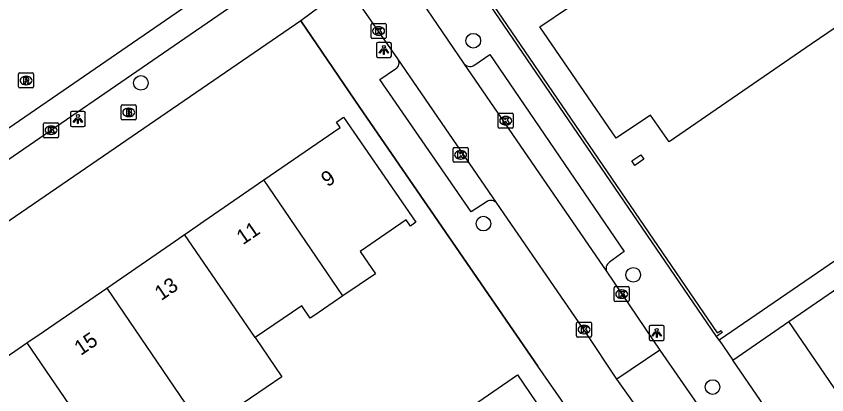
# Model space of a CAD drawing. Extents: x 157466 to 158888, y 383063 to 384677.
# Drawn here: x 158163 to 158217.2, y 383551.5 to 383576.8 of the extents above; entities that cross this region are included whole.
import ezdxf

# ---------------------------------------------------------------- set-up
doc = ezdxf.new("R2010")
doc.units = 0
for name, color, linetype in [('IMGEO_Boom', 7, 'Continuous'), ('IMGEO_Brandkraan', 7, 'Continuous'), ('IMGEO_Kolk', 7, 'Continuous'), ('IMGEO_Lichtpunt', 7, 'Continuous'), ('IMGEO_Muur', 7, 'Continuous'), ('IMGEO_Pand', 7, 'Continuous'), ('IMGEO_Pand_nummerreeks', 7, 'Continuous'), ('IMGEO_Rijbaan_lokaal_open', 7, 'Continuous'), ('IMGEO_Rioolput', 7, 'Continuous'), ('IMGEO_Voetpad_open', 7, 'Continuous')]:
    doc.layers.add(name, color=color, linetype=linetype)

msp = doc.modelspace()

# ---------------------------------------------------------------- linework, layer by layer
at = {"layer": 'IMGEO_Boom'}
for centre in [(158193.57, 383575.139), (158171.347, 383572.321), (158194.251, 383562.925), (158204.261, 383559.507), (158209.566, 383552.015)]:
    msp.add_circle(centre, 0.489, dxfattribs=at)
at = {"layer": 'IMGEO_Brandkraan'}
for p, q in [((158170.03, 383569.927), (158170.03, 383570.779)), ((158170.105, 383570.853), (158170.957, 383570.853)), ((158171.031, 383570.779), (158171.031, 383569.927)), ((158170.518, 383570.633), (158170.543, 383570.633)), ((158170.957, 383569.853), (158170.105, 383569.853)), ((158170.541, 383570.073), (158170.516, 383570.073))]:
    msp.add_line(p, q, dxfattribs=at)
for points in [[(158170.03, 383569.927), (158170.03, 383570.779)], [(158170.105, 383570.853), (158170.957, 383570.853)], [(158171.031, 383570.779), (158171.031, 383569.927)], [(158170.378, 383570.553), (158170.378, 383570.153), (158170.591, 383570.153)], [(158170.609, 383570.553), (158170.378, 383570.553)], [(158170.557, 383570.472), (158170.503, 383570.472), (158170.503, 383570.396)], [(158170.503, 383570.396), (158170.556, 383570.396)], [(158170.565, 383570.32), (158170.503, 383570.32), (158170.503, 383570.239)], [(158170.503, 383570.239), (158170.565, 383570.239)], [(158170.957, 383569.853), (158170.105, 383569.853)]]:
    msp.add_lwpolyline(points, dxfattribs=at)
for centre, radius, start, end in [((158170.107, 383570.777), 0.0765, 91.552, 178.448), ((158170.107, 383570.777), 0.0765, 91.552, 178.448), ((158170.955, 383570.777), 0.0765, 1.552, 88.448), ((158170.955, 383570.777), 0.0765, 1.552, 88.448), ((158170.558, 383570.434), 0.0379, 267.8285, 90.9355), ((158170.566, 383570.279), 0.0404, 269.8759, 90.5077), ((158170.613, 383570.408), 0.145, 59.4692, 91.5367), ((158170.638, 383570.455), 0.0922, 285.5137, 58.1501), ((158170.643, 383570.263), 0.105, 301.3115, 78.989), ((158170.107, 383569.929), 0.0765, 181.552, 268.448), ((158170.107, 383569.929), 0.0765, 181.552, 268.448), ((158170.597, 383570.404), 0.251, 268.6676, 293.5347), ((158170.955, 383569.929), 0.0765, 271.552, 358.448), ((158170.955, 383569.929), 0.0765, 271.552, 358.448)]:
    msp.add_arc(centre, radius, start, end, dxfattribs=at)
for centre, major_axis, ratio, start_param, end_param in [((158170.517, 383570.353), (-0.387, 0.002), 0.722429, 4.712389, 7.853982), ((158170.542, 383570.353), (-0.39, 0.002), 0.717154, 1.570796, 4.712389)]:
    msp.add_ellipse(centre, major_axis=major_axis, ratio=ratio, start_param=start_param, end_param=end_param, dxfattribs=at)
at = {"layer": 'IMGEO_Kolk'}
for p, q in [((158186.737, 383575.361), (158186.737, 383576.213)), ((158186.812, 383576.287), (158187.664, 383576.287)), ((158187.738, 383576.213), (158187.738, 383575.361)), ((158187.225, 383576.067), (158187.25, 383576.067)), ((158187.664, 383575.287), (158186.812, 383575.287)), ((158187.248, 383575.507), (158187.223, 383575.507)), ((158195.239, 383569.372), (158195.239, 383570.224)), ((158195.314, 383570.298), (158196.166, 383570.298)), ((158196.24, 383570.224), (158196.24, 383569.372)), ((158164.918, 383569.664), (158165.77, 383569.664)), ((158195.727, 383570.078), (158195.752, 383570.078)), ((158164.843, 383568.738), (158164.843, 383569.59)), ((158165.331, 383569.444), (158165.356, 383569.444)), ((158165.844, 383569.59), (158165.844, 383568.738)), ((158196.166, 383569.298), (158195.314, 383569.298)), ((158195.75, 383569.518), (158195.725, 383569.518)), ((158165.77, 383568.664), (158164.918, 383568.664)), ((158165.354, 383568.884), (158165.329, 383568.884)), ((158192.223, 383567.093), (158192.223, 383567.945)), ((158192.298, 383568.019), (158193.15, 383568.019)), ((158192.711, 383567.799), (158192.736, 383567.799)), ((158193.224, 383567.945), (158193.224, 383567.093)), ((158193.15, 383567.019), (158192.298, 383567.019)), ((158192.734, 383567.239), (158192.709, 383567.239)), ((158202.992, 383557.792), (158202.992, 383558.644)), ((158203.067, 383558.718), (158203.919, 383558.718)), ((158203.48, 383558.498), (158203.505, 383558.498)), ((158203.993, 383558.644), (158203.993, 383557.792)), ((158203.503, 383557.938), (158203.478, 383557.938)), ((158203.919, 383557.718), (158203.067, 383557.718)), ((158200.474, 383555.427), (158200.474, 383556.279)), ((158200.549, 383556.353), (158201.401, 383556.353)), ((158200.962, 383556.133), (158200.987, 383556.133)), ((158201.475, 383556.279), (158201.475, 383555.427)), ((158200.985, 383555.573), (158200.96, 383555.573)), ((158201.401, 383555.353), (158200.549, 383555.353))]:
    msp.add_line(p, q, dxfattribs=at)
for points in [[(158186.737, 383575.361), (158186.737, 383576.213)], [(158186.812, 383576.287), (158187.664, 383576.287)], [(158187.738, 383576.213), (158187.738, 383575.361)], [(158187.058, 383575.987), (158187.181, 383575.987), (158187.181, 383575.836), (158187.311, 383575.987), (158187.475, 383575.987), (158187.329, 383575.836), (158187.482, 383575.587), (158187.33, 383575.587), (158187.245, 383575.751), (158187.181, 383575.684), (158187.181, 383575.587), (158187.058, 383575.587), (158187.058, 383575.987)], [(158187.664, 383575.287), (158186.812, 383575.287)], [(158195.239, 383569.372), (158195.239, 383570.224)], [(158195.314, 383570.298), (158196.166, 383570.298)], [(158196.24, 383570.224), (158196.24, 383569.372)], [(158164.918, 383569.664), (158165.77, 383569.664)], [(158195.56, 383569.998), (158195.683, 383569.998), (158195.683, 383569.847), (158195.813, 383569.998), (158195.977, 383569.998), (158195.831, 383569.847), (158195.984, 383569.598), (158195.832, 383569.598), (158195.747, 383569.762), (158195.683, 383569.695), (158195.683, 383569.598), (158195.56, 383569.598), (158195.56, 383569.998)], [(158164.843, 383568.738), (158164.843, 383569.59)], [(158165.164, 383569.364), (158165.287, 383569.364), (158165.287, 383569.213), (158165.417, 383569.364), (158165.581, 383569.364), (158165.435, 383569.213), (158165.588, 383568.964), (158165.436, 383568.964), (158165.351, 383569.128), (158165.287, 383569.061), (158165.287, 383568.964), (158165.164, 383568.964), (158165.164, 383569.364)], [(158165.844, 383569.59), (158165.844, 383568.738)], [(158196.166, 383569.298), (158195.314, 383569.298)], [(158165.77, 383568.664), (158164.918, 383568.664)], [(158192.223, 383567.093), (158192.223, 383567.945)], [(158192.298, 383568.019), (158193.15, 383568.019)], [(158192.544, 383567.719), (158192.667, 383567.719), (158192.667, 383567.568), (158192.797, 383567.719), (158192.961, 383567.719), (158192.815, 383567.568), (158192.968, 383567.319), (158192.816, 383567.319), (158192.731, 383567.483), (158192.667, 383567.416), (158192.667, 383567.319), (158192.544, 383567.319), (158192.544, 383567.719)], [(158193.224, 383567.945), (158193.224, 383567.093)], [(158193.15, 383567.019), (158192.298, 383567.019)], [(158202.992, 383557.792), (158202.992, 383558.644)], [(158203.067, 383558.718), (158203.919, 383558.718)], [(158203.313, 383558.418), (158203.436, 383558.418), (158203.436, 383558.267), (158203.566, 383558.418), (158203.73, 383558.418), (158203.584, 383558.267), (158203.737, 383558.018), (158203.585, 383558.018), (158203.5, 383558.182), (158203.436, 383558.115), (158203.436, 383558.018), (158203.313, 383558.018), (158203.313, 383558.418)], [(158203.993, 383558.644), (158203.993, 383557.792)], [(158203.919, 383557.718), (158203.067, 383557.718)], [(158200.474, 383555.427), (158200.474, 383556.279)], [(158200.549, 383556.353), (158201.401, 383556.353)], [(158201.475, 383556.279), (158201.475, 383555.427)], [(158200.795, 383556.053), (158200.918, 383556.053), (158200.918, 383555.902), (158201.048, 383556.053), (158201.212, 383556.053), (158201.066, 383555.902), (158201.219, 383555.653), (158201.067, 383555.653), (158200.982, 383555.817), (158200.918, 383555.75), (158200.918, 383555.653), (158200.795, 383555.653), (158200.795, 383556.053)], [(158201.401, 383555.353), (158200.549, 383555.353)]]:
    msp.add_lwpolyline(points, dxfattribs=at)
for centre, start, end in [((158186.814, 383576.211), 91.552, 178.448), ((158186.814, 383576.211), 91.552, 178.448), ((158187.662, 383576.211), 1.552, 88.448), ((158187.662, 383576.211), 1.552, 88.448), ((158186.814, 383575.363), 181.552, 268.448), ((158186.814, 383575.363), 181.552, 268.448), ((158187.662, 383575.363), 271.552, 358.448), ((158187.662, 383575.363), 271.552, 358.448), ((158195.316, 383570.222), 91.552, 178.448), ((158195.316, 383570.222), 91.552, 178.448), ((158196.164, 383570.222), 1.552, 88.448), ((158196.164, 383570.222), 1.552, 88.448), ((158164.92, 383569.588), 91.552, 178.448), ((158164.92, 383569.588), 91.552, 178.448), ((158165.768, 383569.588), 1.552, 88.448), ((158165.768, 383569.588), 1.552, 88.448), ((158195.316, 383569.374), 181.552, 268.448), ((158195.316, 383569.374), 181.552, 268.448), ((158196.164, 383569.374), 271.552, 358.448), ((158196.164, 383569.374), 271.552, 358.448), ((158164.92, 383568.74), 181.552, 268.448), ((158164.92, 383568.74), 181.552, 268.448), ((158165.768, 383568.74), 271.552, 358.448), ((158165.768, 383568.74), 271.552, 358.448), ((158192.3, 383567.943), 91.552, 178.448), ((158192.3, 383567.943), 91.552, 178.448), ((158193.148, 383567.943), 1.552, 88.448), ((158193.148, 383567.943), 1.552, 88.448), ((158192.3, 383567.095), 181.552, 268.448), ((158192.3, 383567.095), 181.552, 268.448), ((158193.148, 383567.095), 271.552, 358.448), ((158193.148, 383567.095), 271.552, 358.448), ((158203.069, 383558.642), 91.552, 178.448), ((158203.069, 383558.642), 91.552, 178.448), ((158203.917, 383558.642), 1.552, 88.448), ((158203.917, 383558.642), 1.552, 88.448), ((158203.069, 383557.794), 181.552, 268.448), ((158203.069, 383557.794), 181.552, 268.448), ((158203.917, 383557.794), 271.552, 358.448), ((158203.917, 383557.794), 271.552, 358.448), ((158200.551, 383556.277), 91.552, 178.448), ((158200.551, 383556.277), 91.552, 178.448), ((158201.399, 383556.277), 1.552, 88.448), ((158201.399, 383556.277), 1.552, 88.448), ((158200.551, 383555.429), 181.552, 268.448), ((158200.551, 383555.429), 181.552, 268.448), ((158201.399, 383555.429), 271.552, 358.448), ((158201.399, 383555.429), 271.552, 358.448)]:
    msp.add_arc(centre, 0.0765, start, end, dxfattribs=at)
for centre, major_axis, ratio, start_param, end_param in [((158187.224, 383575.787), (-0.387, 0.002), 0.722429, 4.712389, 7.853982), ((158187.249, 383575.787), (-0.39, 0.002), 0.717154, 1.570796, 4.712389), ((158195.726, 383569.798), (-0.387, 0.002), 0.722429, 4.712389, 7.853982), ((158195.751, 383569.798), (-0.39, 0.002), 0.717154, 1.570796, 4.712389), ((158165.33, 383569.164), (-0.387, 0.002), 0.722429, 4.712389, 7.853982), ((158165.355, 383569.164), (-0.39, 0.002), 0.717154, 1.570796, 4.712389), ((158192.71, 383567.519), (-0.387, 0.002), 0.722429, 4.712389, 7.853982), ((158192.735, 383567.519), (-0.39, 0.002), 0.717154, 1.570796, 4.712389), ((158203.479, 383558.218), (-0.387, 0.002), 0.722429, 4.712389, 7.853982), ((158203.504, 383558.218), (-0.39, 0.002), 0.717154, 1.570796, 4.712389), ((158200.961, 383555.853), (-0.387, 0.002), 0.722429, 4.712389, 7.853982), ((158200.986, 383555.853), (-0.39, 0.002), 0.717154, 1.570796, 4.712389)]:
    msp.add_ellipse(centre, major_axis=major_axis, ratio=ratio, start_param=start_param, end_param=end_param, dxfattribs=at)
at = {"layer": 'IMGEO_Lichtpunt'}
for p, q in [((158187.096, 383574.929), (158187.096, 383574.122)), ((158187.096, 383574.929), (158187.096, 383574.122)), ((158187.998, 383575.024), (158187.19, 383575.024)), ((158187.998, 383575.024), (158187.19, 383575.024)), ((158188.092, 383574.122), (158188.092, 383574.929)), ((158188.092, 383574.122), (158188.092, 383574.929)), ((158187.19, 383574.028), (158187.998, 383574.028)), ((158187.19, 383574.028), (158187.998, 383574.028)), ((158166.637, 383570.314), (158166.637, 383569.507)), ((158166.637, 383570.314), (158166.637, 383569.507)), ((158167.539, 383570.409), (158166.731, 383570.409)), ((158167.539, 383570.409), (158166.731, 383570.409)), ((158167.633, 383569.507), (158167.633, 383570.314)), ((158167.633, 383569.507), (158167.633, 383570.314)), ((158166.731, 383569.413), (158167.539, 383569.413)), ((158166.731, 383569.413), (158167.539, 383569.413)), ((158206.234, 383556.128), (158205.426, 383556.128)), ((158206.234, 383556.128), (158205.426, 383556.128)), ((158205.332, 383556.033), (158205.332, 383555.226)), ((158205.332, 383556.033), (158205.332, 383555.226)), ((158206.328, 383555.226), (158206.328, 383556.033)), ((158206.328, 383555.226), (158206.328, 383556.033)), ((158205.426, 383555.132), (158206.234, 383555.132)), ((158205.426, 383555.132), (158206.234, 383555.132))]:
    msp.add_line(p, q, dxfattribs=at)
for points in [[(158187.47, 383574.593), (158187.509, 383574.565), (158187.321, 383574.303), (158187.283, 383574.33), (158187.47, 383574.593)], [(158187.572, 383574.545), (158187.619, 383574.545), (158187.619, 383574.223), (158187.572, 383574.223), (158187.572, 383574.545)], [(158187.682, 383574.565), (158187.72, 383574.592), (158187.907, 383574.33), (158187.868, 383574.302), (158187.682, 383574.565)], [(158167.011, 383569.978), (158167.05, 383569.95), (158166.862, 383569.688), (158166.824, 383569.715), (158167.011, 383569.978)], [(158167.113, 383569.93), (158167.16, 383569.93), (158167.16, 383569.608), (158167.113, 383569.608), (158167.113, 383569.93)], [(158167.223, 383569.95), (158167.261, 383569.977), (158167.448, 383569.715), (158167.409, 383569.687), (158167.223, 383569.95)], [(158205.706, 383555.697), (158205.745, 383555.669), (158205.557, 383555.407), (158205.519, 383555.434), (158205.706, 383555.697)], [(158205.808, 383555.649), (158205.855, 383555.649), (158205.855, 383555.327), (158205.808, 383555.327), (158205.808, 383555.649)], [(158205.918, 383555.669), (158205.956, 383555.696), (158206.143, 383555.434), (158206.104, 383555.406), (158205.918, 383555.669)]]:
    msp.add_lwpolyline(points, dxfattribs=at)
for centre in [(158187.595, 383574.727), (158167.136, 383570.112), (158205.831, 383555.831)]:
    msp.add_circle(centre, 0.0994, dxfattribs=at)
for centre, start, end in [((158187.19, 383574.929), 90, 180), ((158187.19, 383574.929), 90, 180), ((158187.998, 383574.929), 0, 90), ((158187.998, 383574.929), 0, 90), ((158187.19, 383574.122), 180, 270), ((158187.19, 383574.122), 180, 270), ((158187.998, 383574.122), 270, 0), ((158187.998, 383574.122), 270, 360), ((158166.731, 383570.314), 90, 180), ((158166.731, 383570.314), 90, 180), ((158167.539, 383570.314), 0, 90), ((158167.539, 383570.314), 0, 90), ((158166.731, 383569.507), 180, 270), ((158166.731, 383569.507), 180, 270), ((158167.539, 383569.507), 270, 0), ((158167.539, 383569.507), 270, 360), ((158205.426, 383556.033), 90, 180), ((158205.426, 383556.033), 90, 180), ((158206.234, 383556.033), 0, 90), ((158206.234, 383556.033), 0, 90), ((158205.426, 383555.226), 180, 270), ((158205.426, 383555.226), 180, 270), ((158206.234, 383555.226), 270, 0), ((158206.234, 383555.226), 270, 360)]:
    msp.add_arc(centre, 0.0946, start, end, dxfattribs=at)
at = {"layer": 'IMGEO_Muur'}
for points in [[(158209.832, 383555.398), (158191.909, 383581.602), (158193.198, 383582.481)], [(158193.198, 383582.481), (158193.29, 383582.542), (158193.385, 383582.412), (158192.146, 383581.575), (158209.881, 383555.629), (158210.135, 383555.793), (158210.209, 383555.666), (158209.832, 383555.398)], [(158182.051, 383576.472), (158185.974, 383570.689)], [(158185.974, 383570.689), (158197.887, 383553.4)]]:
    msp.add_lwpolyline(points, dxfattribs=at)
at = {"layer": 'IMGEO_Pand'}
for points in [[(158217.836, 383576.046), (158216.157, 383574.898), (158206.655, 383568.398), (158205.418, 383570.176), (158203.12, 383568.635), (158198.026, 383576.06), (158201.981, 383578.768), (158200.748, 383580.567), (158212.758, 383588.789), (158212.978, 383588.491), (158212.869, 383587.792), (158213.429, 383586.988), (158216.843, 383589.337), (158215.793, 383590.872), (158227.446, 383598.845)], [(158179.574, 383565.852), (158184.669, 383569.355), (158184.426, 383569.709), (158184.899, 383570.033), (158189.723, 383563.015), (158189.361, 383562.766), (158189.073, 383563.187), (158186, 383561.075), (158187.026, 383559.584), (158184.859, 383558.101)], [(158204.975, 383567.229), (158204.368, 383566.816), (158204.166, 383567.114), (158204.772, 383567.527), (158204.975, 383567.229)], [(158174.263, 383562.195), (158174.368, 383562.274), (158175.563, 383563.095), (158179.574, 383565.852)], [(158184.859, 383558.101), (158179.574, 383565.852)], [(158169.063, 383558.62), (158173.668, 383561.786), (158174.263, 383562.195)], [(158178.996, 383555.316), (158174.263, 383562.195)], [(158214.658, 383556.384), (158218.781, 383559.213), (158221.667, 383561.193)], [(158163.719, 383554.969), (158164.815, 383555.7), (158169.063, 383558.62)], [(158169.063, 383558.62), (158174.327, 383550.898)], [(158184.859, 383558.101), (158182.9, 383556.761), (158182.674, 383556.606), (158182.097, 383557.447), (158178.996, 383555.316)], [(158217.982, 383551.54), (158214.658, 383556.384)], [(158178.996, 383555.316), (158180.776, 383552.705), (158175.532, 383549.13), (158174.327, 383550.898)], [(158158.447, 383551.345), (158163.204, 383554.615), (158163.719, 383554.969)], [(158163.719, 383554.969), (158168.125, 383548.508), (158168.405, 383548.098)], [(158193.063, 383545.999), (158190.988, 383549.031), (158196.53, 383552.823), (158198.605, 383549.79)]]:
    msp.add_lwpolyline(points, dxfattribs=at)
at = {"layer": 'IMGEO_Rijbaan_lokaal_open'}
for points in [[(158188.388, 383580.295), (158192.925, 383573.642)], [(158188.531, 383573.926), (158185.481, 383578.308)], [(158155.655, 383564.619), (158174.425, 383577.495)], [(158195.138, 383564.303), (158188.531, 383573.926)], [(158192.925, 383573.642), (158202.497, 383559.714)], [(158203.165, 383552.542), (158201.101, 383555.663), (158195.138, 383564.303)], [(158202.497, 383559.714), (158206.041, 383554.471)], [(158206.041, 383554.471), (158203.165, 383552.542)], [(158206.041, 383554.471), (158208.763, 383550.561)], [(158205.555, 383549.21), (158203.165, 383552.542)]]:
    msp.add_lwpolyline(points, dxfattribs=at)
at = {"layer": 'IMGEO_Rioolput'}
for p, q in [((158163.172, 383572.057), (158163.172, 383572.909)), ((158163.247, 383572.983), (158164.099, 383572.983)), ((158164.173, 383572.909), (158164.173, 383572.057)), ((158163.66, 383572.763), (158163.685, 383572.763)), ((158164.099, 383571.983), (158163.247, 383571.983)), ((158163.683, 383572.203), (158163.658, 383572.203))]:
    msp.add_line(p, q, dxfattribs=at)
for points in [[(158163.172, 383572.057), (158163.172, 383572.909)], [(158163.247, 383572.983), (158164.099, 383572.983)], [(158164.173, 383572.909), (158164.173, 383572.057)], [(158163.761, 383572.681), (158163.509, 383572.683), (158163.509, 383572.283)], [(158163.509, 383572.283), (158163.633, 383572.283), (158163.633, 383572.445), (158163.644, 383572.445)], [(158163.687, 383572.602), (158163.633, 383572.602), (158163.633, 383572.521)], [(158163.633, 383572.521), (158163.685, 383572.521)], [(158163.691, 383572.416), (158163.762, 383572.283), (158163.902, 383572.283), (158163.837, 383572.409)], [(158164.099, 383571.983), (158163.247, 383571.983)]]:
    msp.add_lwpolyline(points, dxfattribs=at)
for centre, radius, start, end in [((158163.249, 383572.907), 0.0765, 91.552, 178.448), ((158163.249, 383572.907), 0.0765, 91.552, 178.448), ((158164.097, 383572.907), 0.0765, 1.552, 88.448), ((158164.097, 383572.907), 0.0765, 1.552, 88.448), ((158163.643, 383572.392), 0.0533, 26.0293, 88.6989), ((158163.669, 383572.71), 0.19, 274.7715, 282.9687), ((158163.693, 383572.506), 0.0964, 77.0061, 93.1865), ((158163.707, 383572.563), 0.0378, 276.6634, 79.6772), ((158163.76, 383572.571), 0.109, 350.3612, 89.416), ((158163.758, 383572.571), 0.112, 277.5842, 350.9817), ((158163.742, 383572.356), 0.108, 29.5134, 73.7905), ((158163.249, 383572.059), 0.0765, 181.552, 268.448), ((158163.249, 383572.059), 0.0765, 181.552, 268.448), ((158164.097, 383572.059), 0.0765, 271.552, 358.448), ((158164.097, 383572.059), 0.0765, 271.552, 358.448)]:
    msp.add_arc(centre, radius, start, end, dxfattribs=at)
for centre, major_axis, ratio, start_param, end_param in [((158163.659, 383572.483), (-0.387, 0.002), 0.722429, 4.712389, 7.853982), ((158163.684, 383572.483), (-0.39, 0.002), 0.717154, 1.570796, 4.712389)]:
    msp.add_ellipse(centre, major_axis=major_axis, ratio=ratio, start_param=start_param, end_param=end_param, dxfattribs=at)
at = {"layer": 'IMGEO_Voetpad_open'}
for points in [[(158259.632, 383589.105), (158209.998, 383555.156)], [(158178.018, 383579.96), (158178.989, 383578.53), (158156.649, 383563.194)], [(158185.149, 383578.774), (158182.051, 383576.472)], [(158182.051, 383576.472), (158146.633, 383552.236)], [(158199.816, 383550.634), (158197.887, 383553.4), (158185.974, 383570.689), (158182.051, 383576.472)], [(158193.61, 383573.485), (158194.672, 383574.228), (158203.654, 383561.055), (158202.673, 383560.349)], [(158194.487, 383564.401), (158193.428, 383563.713), (158187.332, 383572.553), (158188.38, 383573.254)], [(158210.918, 383553.818), (158214.658, 383556.384)], [(158209.998, 383555.156), (158209.832, 383555.398)], [(158209.998, 383555.156), (158210.918, 383553.818)], [(158247.855, 383500.055), (158210.918, 383553.818)]]:
    msp.add_lwpolyline(points, dxfattribs=at)
for centre, radius, start, end in [((158188.127, 383573.664), 0.481, 301.6482, 33.0235), ((158193.356, 383573.948), 0.528, 215.4011, 298.7808), ((158194.752, 383563.953), 0.52, 42.2078, 120.6704), ((158202.929, 383559.936), 0.486, 121.8315, 207.1855)]:
    msp.add_arc(centre, radius, start, end, dxfattribs=at)

# ---------------------------------------------------------------- texts
at = {"layer": 'IMGEO_Pand_nummerreeks'}
for s, rotation, p in [('9', 34.2816, (158183.831, 383565.336)), ('11', 34.2801, (158178.171, 383561.477)), ('13', 34.2801, (158172.702, 383557.748)), ('15', 34.2801, (158167.326, 383554.084))]:
    msp.add_text(s, height=1, rotation=rotation, dxfattribs=at).set_placement(p)

doc.saveas('drawing.dxf')
